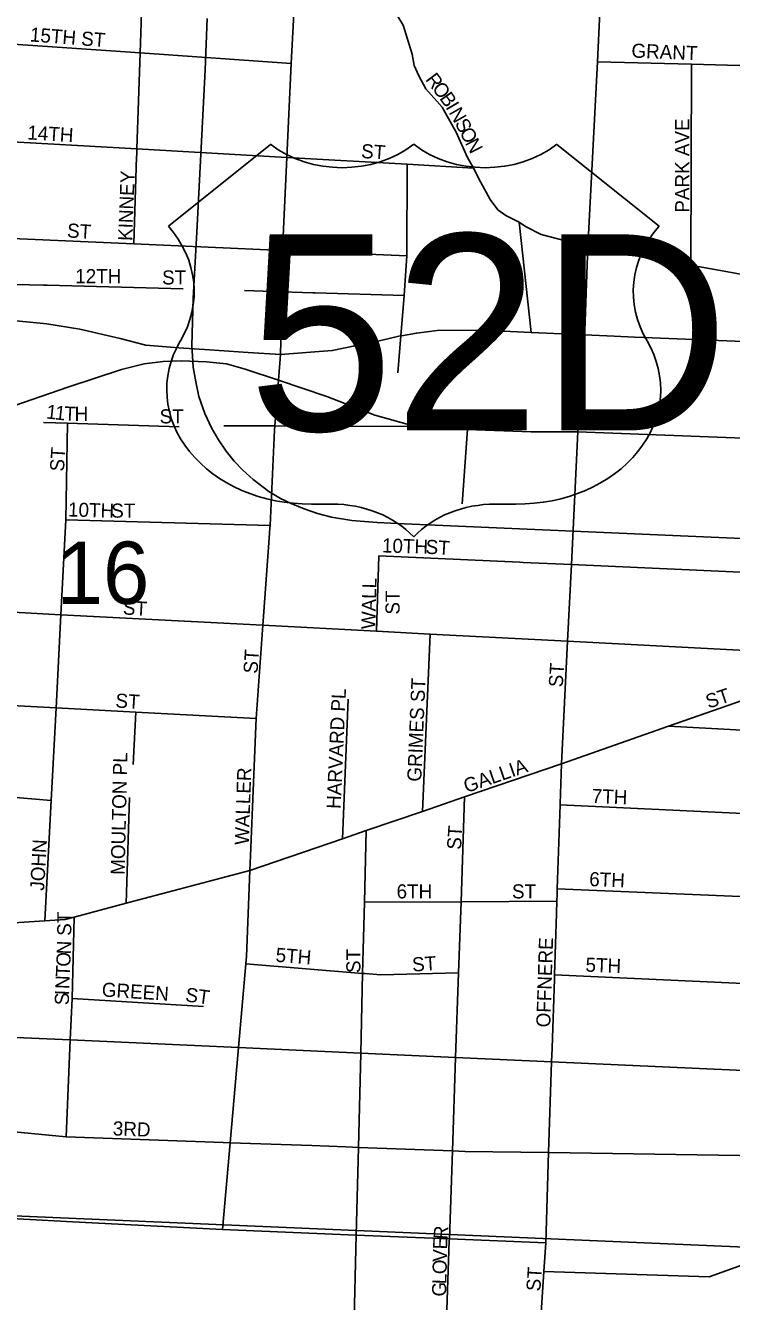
# Model space of a CAD drawing. Extents: x 1624196 to 2029251, y 146837 to 440034.
# Drawn here: x 1828101 to 1830604, y 266448 to 270974 of the extents above; entities that cross this region are included whole.
import ezdxf

# ---------------------------------------------------------------- set-up
doc = ezdxf.new("R2010")
doc.units = 0
for name, color, linetype in [('GM_X_City_Street', 7, 'Continuous'), ('GM_X_City_Street_Text', 7, 'Continuous'), ('GM_X_Rail_Line', 7, 'Continuous'), ('GM_X_Section', 7, 'Continuous'), ('GM_X_Section_Text', 7, 'Continuous'), ('GM_X_US_Location', 7, 'Continuous'), ('GM_X_US_Route', 7, 'Continuous'), ('GM_X_US_Shield', 7, 'Continuous')]:
    doc.layers.add(name, color=color, linetype=linetype)

msp = doc.modelspace()

# ---------------------------------------------------------------- linework, layer by layer
at = {"layer": 'GM_X_City_Street'}
for points in [[(1829011.6, 270162.8), (1829012.2, 270176.1), (1829027.2, 270506.1), (1829042.4, 270839.9), (1829063.6, 271239.3), (1829063.1, 271330.3), (1829084.4, 271626.9), (1829084.8, 271633.4), (1829093.7, 272066.5), (1829101.1, 272430.4)], [(1830095.8, 270209.6), (1830095.8, 270209.7), (1830128.3, 270845.6), (1830137.2, 271022.1), (1830138, 271038.1), (1830164.4, 271563.1), (1830164.6, 271566.9), (1830188.9, 271981.7), (1830189.7, 271994.3), (1830213.2, 272396.4)], [(1828494.8, 270515.9), (1828495.5, 270536.2), (1828506.7, 270876.8), (1828510.2, 270983.4), (1828519.1, 271254.9)], [(1829283.2, 271192.6), (1829291.6, 271185.1), (1829295.4, 271181.3), (1829345.4, 271132.3), (1829440.3, 270974.8), (1829471.4, 270872), (1829479.1, 270831.7), (1829494.8, 270795.4), (1829520.5, 270749), (1829578.1, 270684.1), (1829617.9, 270612.5)], [(1827594.7, 270908.3), (1828003, 270911.5), (1828506.7, 270876.8), (1829042.4, 270839.9)], [(1830128.3, 270845.6), (1830461.8, 270836.9), (1830761.2, 270829.2), (1831047.2, 270816)], [(1830459.4, 270124.2), (1830461.8, 270836.9)], [(1829617.9, 270612.5), (1829624.9, 270600), (1829627.5, 270595.3), (1829666.8, 270508.5), (1829689.5, 270468.5), (1829714.2, 270419.7), (1829747.8, 270357.1), (1829775.6, 270320.7), (1829803.5, 270300.3), (1829850.7, 270276), (1829873.5, 270261.5), (1829929.4, 270232.8), (1830047.7, 270201.6), (1830095.1, 270191.4), (1830135.9, 270182.7), (1830459.4, 270124.2), (1830741.1, 270073.3), (1831090.7, 270010.1), (1831343.5, 269964.4), (1831633.7, 269927.6), (1831761.9, 269911.3), (1832049.3, 269835.6)], [(1827426.8, 270563.5), (1827554.4, 270573.8), (1827989.7, 270564.9), (1828495.5, 270536.2), (1829027.2, 270506.1), (1829454, 270481.8), (1829689.5, 270468.5)], [(1828484.4, 270199.2), (1828494.6, 270509.5), (1828494.8, 270515.9)], [(1829420.3, 269741.4), (1829431.2, 269873.1), (1829443.1, 270016.4), (1829452.7, 270156.9), (1829454, 270481.8)], [(1827263.7, 270236.3), (1827539.4, 270240.5), (1827729.2, 270232.2), (1827971.9, 270221.6), (1828484.4, 270199.2), (1829012.2, 270176.1), (1829452.7, 270156.9)], [(1829893.8, 269884.5), (1829850.7, 270276)], [(1830083.8, 269891.4), (1830095.1, 270191.4), (1830095.8, 270209.6)], [(1829006.9, 269902.2), (1829009.2, 270029.7), (1829011.5, 270162.2), (1829011.6, 270162.8)], [(1827963.4, 270058.1), (1828164.5, 270052.8), (1828177.6, 270052.5)], [(1828177.6, 270052.5), (1828659.6, 270039.8)], [(1828876.6, 270033.7), (1829009.2, 270029.7), (1829119.3, 270026.3), (1829127.5, 270026)], [(1829127.5, 270026), (1829443.1, 270016.4)], [(1828983.8, 269538.1), (1828984.5, 269553.6), (1828997.7, 269715.4), (1829005.3, 269807.4), (1829006.9, 269902.2)], [(1830000.9, 268354.8), (1830022.6, 268789.9), (1830036.1, 269061.9), (1830059.6, 269532.7), (1830083.2, 269876.2), (1830083.8, 269891.4)], [(1828164.7, 269566.3), (1828249.2, 269563.4), (1828644.8, 269549.8)], [(1828169, 267798.3), (1828191.4, 268224.5), (1828208.7, 268553.5), (1828226.1, 268884), (1828243.8, 269220), (1828249.2, 269563.4)], [(1828803.6, 269554.3), (1828984.5, 269553.6)], [(1828984.5, 269553.6), (1829481.9, 269551.8)], [(1828965.9, 269173.6), (1828967.3, 269192.6), (1828967.7, 269200.6), (1828983.8, 269538.1)], [(1829649, 269277.1), (1829667.7, 269541.3)], [(1830380.8, 268488.5), (1830380.8, 268488.5), (1830669.5, 268589.1), (1830804.6, 268641.8), (1830808.9, 268643.5), (1831097.7, 268753.8), (1831326, 268824.4), (1831567.4, 268880.8), (1831697.1, 268927.9), (1831820.5, 268959.7), (1831837.8, 268964.1), (1831999.9, 268970.9), (1832340.7, 268965.6), (1832348, 268965.5), (1832510.9, 268967.6), (1832535.2, 268969.2), (1832801.1, 269051.8), (1833207.5, 269150), (1833213.5, 269152.5), (1833384.7, 269223.5), (1833526.1, 269258.9), (1833735.2, 269333.7)], [(1828243.8, 269220), (1828967.7, 269200.6)], [(1828943.5, 268861.6), (1828965.8, 269171.9), (1828965.9, 269173.6)], [(1829345.4, 268825.4), (1829353.8, 269093.1)], [(1829353.8, 269093.1), (1829854, 269070.2), (1829865.5, 269069.7)], [(1829865.5, 269069.7), (1830036.1, 269061.9), (1830687.7, 269032.2)], [(1826819.7, 268922.2), (1826821.6, 268922.1), (1826868.1, 268922.2), (1827473.2, 268923.4), (1827887, 268901.8), (1828226.1, 268884), (1828942.4, 268846.5), (1829345.4, 268825.4), (1829535.7, 268815.4), (1830022.6, 268789.9), (1830676.4, 268755.7), (1830688.8, 268755), (1830750.9, 268730.4), (1830790.6, 268677.7), (1830804.6, 268641.8)], [(1828909.2, 268289.2), (1828909.2, 268289.3), (1828918.6, 268515.9), (1828942.4, 268846.5), (1828943.4, 268860.8), (1828943.5, 268861.6)], [(1829508.5, 268186.2), (1829535.7, 268815.4)], [(1825659.7, 268643.2), (1826276.9, 268626), (1826852.3, 268610), (1827457.1, 268593.2), (1827871.7, 268571.3), (1828208.7, 268553.5), (1828491.7, 268538.5), (1828918.6, 268515.9)], [(1829224.4, 268089), (1829244.4, 268583.8)], [(1828482.7, 268352.9), (1828491.7, 268538.5)], [(1827163.7, 267841.1), (1827420.3, 267836), (1827758.3, 267802.8), (1827950.9, 267783.9), (1827966.2, 267784.9), (1828169, 267798.3), (1828241.7, 267803.2), (1828273.2, 267811.5), (1828457.8, 267860.4), (1828896.3, 267976.7), (1829224.4, 268089), (1829308.4, 268117.8), (1829508.5, 268186.2), (1829657.8, 268237.4), (1830000.9, 268354.8), (1830380.8, 268488.5)], [(1830380.8, 268488.5), (1830663.9, 268473.6), (1831306.3, 268439.9), (1831541.4, 268433.4), (1831820.8, 268425.8), (1831883.3, 268424.1), (1832317, 268412.3), (1832654.3, 268403.1), (1833168.8, 268389.1), (1833184.9, 268388.6), (1833994.9, 268344)], [(1825561, 268332), (1825562, 268331.9), (1825644.2, 268330.1), (1826267.5, 268316), (1826836.9, 268303.1), (1827444.6, 268289.4), (1827774.9, 268260.7), (1827857.1, 268253.6), (1828191.4, 268224.5)], [(1829967.8, 267346.9), (1829975.8, 267591.2), (1829976.3, 267606.6), (1829983.5, 267823.7), (1829984.9, 267867.5), (1829985.7, 267891.8), (1829986.4, 267911.7), (1829996.1, 268208.9), (1829996.3, 268212.5), (1830000.9, 268354.8)], [(1828898.4, 268028.8), (1828898.4, 268028.8), (1828909.2, 268289.2)], [(1828457.8, 267860.4), (1828469.4, 268235.5)], [(1829603.3, 266662.9), (1829603.3, 266663), (1829603.5, 266669.3), (1829614.3, 266981.5), (1829625.8, 267313.6), (1829636.2, 267614), (1829644.9, 267865.8), (1829657.8, 268237.4)], [(1829996.1, 268208.9), (1830645.1, 268178.9), (1830649.5, 268178.7), (1831299.6, 268152.7), (1831303.9, 268152.6), (1831871.8, 268139.4), (1831886.6, 268139.1), (1832304, 268108.1), (1832320.3, 268106.9), (1832644.1, 268096.9), (1833154.3, 268081.3), (1833172.1, 268080.8), (1833988, 268033.7), (1833989.4, 268033.6)], [(1829273.3, 266682.7), (1829273.3, 266683.1), (1829281, 266994.4), (1829289.2, 267328.8), (1829296, 267611.6), (1829302.2, 267864.2), (1829308.4, 268117.8)], [(1828826.1, 267010.9), (1828826.1, 267010.9), (1828855.5, 267348.5), (1828881.4, 267645.9), (1828883.6, 267671.8), (1828896.3, 267976.7), (1828898.4, 268028.8)], [(1829986.4, 267911.7), (1830635.1, 267884.3), (1831243.7, 267858.6)], [(1829302.2, 267864.2), (1829644.9, 267865.8), (1829984.9, 267867.5)], [(1828244.8, 267031.9), (1828259.4, 267375.5), (1828265.6, 267522.1), (1828273.2, 267811.5)], [(1828881.4, 267645.9), (1829296, 267611.6), (1829305.3, 267610.8), (1829360.4, 267606.2), (1829636.2, 267614)], [(1829976.3, 267606.6), (1830620.1, 267576.9), (1831285.3, 267546.2), (1831846.6, 267520.3), (1832278, 267500.4)], [(1828265.6, 267522.1), (1828731.5, 267493.7)], [(1826870.9, 267428), (1827403, 267414.3), (1827956, 267389.3), (1828259.4, 267375.5), (1828855.5, 267348.5), (1829289.2, 267328.8), (1829625.8, 267313.6), (1829966.2, 267298.2), (1831278.1, 267238.7)], [(1829955.6, 266975.5), (1829955.6, 266975.5), (1829966.2, 267298.2), (1829967.8, 267346.5), (1829967.8, 267346.9)], [(1828800.9, 267011.9), (1828244.8, 267031.9), (1827961.2, 267059.2)], [(1828799.2, 266702.7), (1828826.1, 267010.9)], [(1829116.2, 267000.5), (1828826.1, 267010.9), (1828800.9, 267011.9)], [(1829957.2, 266975.5), (1829955.6, 266975.5), (1829659.5, 266979.8), (1829614.3, 266981.5), (1829281, 266994.4), (1829236.2, 266996.1), (1829116.2, 267000.5)], [(1829945.1, 266655.2), (1829955.6, 266975.5)], [(1831271.8, 266969.8), (1830706.5, 266964.8), (1829957.2, 266975.5)], [(1829938.4, 266554.3), (1830524.8, 266534.6), (1830633.6, 266573.7), (1830717.2, 266593.3), (1830905.5, 266637.5), (1831265.5, 266702.5), (1831666.4, 266775), (1832021.5, 266833.1), (1832073, 266841.5), (1832236.7, 266855.5)], [(1827382.9, 266778.6), (1828266.9, 266730.1), (1828799.2, 266702.7)], [(1828799.2, 266702.7), (1829273.3, 266683.1), (1829603.5, 266669.3), (1829945.1, 266655.2)], [(1829263.8, 266271.8), (1829264.9, 266337.5), (1829273.3, 266682.7)], [(1829581.5, 266033.1), (1829603.3, 266662.9)], [(1829916.2, 266216.2), (1829920.3, 266279.6), (1829938.4, 266554.3), (1829945.1, 266655.2)]]:
    msp.add_lwpolyline(points, dxfattribs=at)
at = {"layer": 'GM_X_Rail_Line'}
for points in [[(1828745.2, 270998.6), (1828737, 270816.6), (1828707.5, 270240.7), (1828694.6, 270006.9), (1828689.9, 269838.5), (1828695.2, 269762.5), (1828704.6, 269710.1), (1828715.2, 269658.3), (1828736.4, 269597.7), (1828760.5, 269547), (1828785.3, 269504.6), (1828811.8, 269464.6), (1828840.6, 269428.6), (1828871.3, 269396.8), (1828907.8, 269363.3), (1828963.1, 269320.9), (1829004.3, 269296.1), (1829042.6, 269277.9), (1829089.1, 269259), (1829136.2, 269243.1), (1829185.1, 269229.7)], [(1829185.1, 269229.7), (1829258.1, 269218.4), (1829347.7, 269211.3), (1829444.2, 269206.6), (1830695, 269151.3)]]:
    msp.add_lwpolyline(points, dxfattribs=at)
at = {"layer": 'GM_X_Section'}
msp.add_lwpolyline([(1825700.4, 271896.6), (1831225.6, 271518.8), (1830874.1, 266630.3), (1825603.3, 266857), (1825739.5, 269482.3)], close=True, dxfattribs=at)
at = {"layer": 'GM_X_US_Route'}
for points in [[(1829433.5, 269873.5), (1829431.2, 269873.1), (1829423.8, 269871.8), (1829360.7, 269856.9), (1829188.5, 269821), (1829005.3, 269807.4), (1828890.1, 269813.6), (1828752.6, 269823.5), (1828643.7, 269830.9), (1828527.2, 269839.6), (1828436.1, 269864), (1828293.1, 269897.2), (1828176.3, 269915.9), (1827957.1, 269936.6), (1827943.7, 269938.6)], [(1830083.2, 269876.2), (1829893.8, 269884.5), (1829722.3, 269892.9), (1829560.1, 269891.6), (1829487, 269883), (1829433.5, 269873.5)], [(1830188.2, 269871.9), (1830083.2, 269876.2)], [(1830293.1, 269867.7), (1830259.7, 269869), (1830188.2, 269871.9)], [(1831918.5, 269834.4), (1831909.4, 269834.3), (1831704.1, 269818.9), (1831627.1, 269813.8), (1831372, 269816), (1831113.9, 269829.4), (1830735.2, 269849.6), (1830293.1, 269867.7)], [(1827930.5, 269609.9), (1827931.6, 269610), (1827941.8, 269610.3), (1828062.6, 269625.8), (1828250.3, 269690.7), (1828441, 269753.2), (1828520.9, 269773.9), (1828588.4, 269782.2), (1828653.2, 269784.9), (1828742.8, 269780.8), (1828813.1, 269773.9), (1828879.7, 269754.6), (1828997.7, 269715.4), (1829169.3, 269658.3), (1829339.5, 269591.7), (1829453.4, 269559.8)], [(1829453.4, 269559.8), (1829481.9, 269551.8), (1829495.6, 269548), (1829667.7, 269541.3), (1829891.9, 269532.5), (1830032.2, 269532.7)], [(1830032.2, 269532.7), (1830059.6, 269532.7), (1830707.6, 269508), (1830716.7, 269507.6), (1831343.5, 269480.8), (1831802.6, 269459), (1832043.8, 269448.5), (1832828.2, 269414.6), (1833392.7, 269395.8), (1833400.5, 269395.5), (1833565.9, 269383.4)]]:
    msp.add_lwpolyline(points, dxfattribs=at)
at = {"layer": 'GM_X_US_Shield'}
for p, q in [((1828969.6, 270552.5), (1828607, 270262.5)), ((1830347.3, 270262.5), (1829984.7, 270552.5)), ((1829114.6, 269276.3), (1829187.1, 269276.3)), ((1829767.2, 269276.3), (1829839.7, 269276.3))]:
    msp.add_line(p, q, dxfattribs=at)
for centre, major_axis, start_param, end_param in [((1829223.3, 270759.7), (-362.5, 0), 0.795399, 2.346194), ((1829730.9, 270759.7), (-362.5, 0), 0.795399, 2.346194), ((1828191.2, 270029.6), (507.6, 0), 5.838949, 6.894067), ((1830763, 270029.6), (-507.6, 0), 5.672304, 6.727422), ((1829108.9, 269682.4), (507.6, 0), 2.702327, 4.723529), ((1829845.3, 269682.4), (-507.6, 0), 1.559657, 3.580859), ((1829187.1, 268986.3), (-362.5, 0), 3.785094, 4.712389), ((1829767.2, 268986.3), (-362.5, 0), 4.712389, 5.639684)]:
    msp.add_ellipse(centre, major_axis=major_axis, ratio=0.8, start_param=start_param, end_param=end_param, dxfattribs=at)

# ---------------------------------------------------------------- texts
at = {"layer": 'GM_X_City_Street_Text'}
for s, rotation, p in [('15TH ST', 355.6015, (1828114.8, 270917.8)), ('GRANT', 357.6152, (1830248.4, 270860.6)), ('R', 307.2147, (1829516.3, 270782.1)), ('O', 307.2021, (1829540.2, 270750.6)), ('B', 305.1114, (1829566.6, 270715.9)), ('I', 300.7913, (1829588.8, 270684.4)), ('N', 299.5768, (1829599.9, 270665.7)), ('S', 298.2332, (1829621.5, 270627.7)), ('PARK AVE', 90, (1830454.2, 270310)), ('14TH', 356.4258, (1828105.8, 270570.2)), ('O', 297.3911, (1829638.1, 270596.9)), ('ST', 356.4254, (1829289.4, 270504.2)), ('N', 297.3422, (1829658.3, 270557.8)), ('KINNEY', 87.8401, (1828478.7, 270209.2)), ('ST', 356.4186, (1828246.6, 270222.6)), ('AVE', 350.2166, (1830214.4, 270178.5)), ('12TH', 0, (1828276.8, 270059.8)), ('ST', 0, (1828584.8, 270055.4)), ('1', 353.7891, (1828172.3, 269580.2)), ('1', 353.8513, (1828203, 269576.8)), ('T', 357.2322, (1828236.8, 269573.3)), ('H', 359.8989, (1828274.5, 269571.5)), ('ST', 0, (1828576, 269562.6)), ('ST', 86.4254, (1828236.7, 269391)), ('10TH', 358.2077, (1828250.7, 269232.6)), ('ST', 0, (1828404.4, 269228.2)), ('10TH', 358.2109, (1829363.9, 269105)), ('ST', 356.4254, (1829518.2, 269100.6)), ('WALL', 88.5687, (1829341, 268831.9)), ('ST', 90, (1829427.1, 268884.4)), ('ST', 356.4262, (1828444.6, 268885)), ('ST', 86.4118, (1828923.1, 268673.8)), ('ST', 86.4254, (1830005.5, 268625.4)), ('GRIMES ST', 87.6123, (1829503.8, 268290.8)), ('ST', 356.4254, (1828418.2, 268555)), ('HARVARD PL', 87.3964, (1829217.8, 268194.1)), ('ST', 18.4393, (1830522.3, 268550.2)), ('MOULTON PL', 88.7134, (1828452.2, 267960.6)), ('WALLER', 88.0224, (1828892.2, 268066.4)), ('GALLIA', 19.1339, (1829664.2, 268250.9)), ('7TH', 357.7108, (1830107.6, 268216.2)), ('ST', 86.4254, (1829644.7, 268049)), ('JOHN', 86.7313, (1828166.3, 267903.8)), ('6TH', 357.7104, (1830098.8, 267921.4)), ('6TH', 0, (1829416.4, 267877.4)), ('ST', 0, (1829825.6, 267877.4)), ('ST', 90, (1828263, 267744.8)), ('N', 87.5665, (1828260.9, 267678.1)), ('5TH', 355.4289, (1828986, 267653)), ('OFFNERE', 88.1763, (1829961.4, 267419.3)), ('O', 87.5513, (1828259.1, 267634.2)), ('ST', 90, (1829288.2, 267612.8)), ('ST', 3.5746, (1829473.1, 267617.8)), ('5TH', 357.7108, (1830085.6, 267617.8)), ('T', 87.5674, (1828257.6, 267599)), ('N', 87.6168, (1828255.7, 267555.1)), ('GREEN', 356.2684, (1828369.9, 267529.8)), ('S', 88.9072, (1828254.2, 267498.2)), ('I', 87.8134, (1828254.9, 267533.1)), ('ST', 352.4092, (1828665.3, 267512.2)), ('3RD', 357.7987, (1828409.2, 267037)), ('R', 85.4541, (1829596.5, 266666.2)), ('E', 88.1691, (1829595.4, 266631.7)), ('V', 88.7767, (1829594.5, 266587.8)), ('O', 88.7654, (1829593.6, 266543.8)), ('ST', 86.4258, (1829926.3, 266482.6)), ('L', 88.743, (1829592.8, 266508.6)), ('G', 88.7541, (1829591.8, 266464.6))]:
    msp.add_text(s, height=50, rotation=rotation, dxfattribs=at).set_placement(p)
at = {"layer": 'GM_X_Section_Text'}
msp.add_text('16', height=221, rotation=0, dxfattribs=at).set_placement((1828210.8, 268922.2))
at = {"layer": 'GM_X_US_Location'}
for s in ['/', '0']:
    msp.add_text(s, height=1, dxfattribs=at).set_placement((1829477.7, 269884.9))
msp.add_text('52D', height=1, rotation=0, dxfattribs=at).set_placement((1829139.2, 269677.9))
at = {"layer": 'GM_X_US_Shield'}
msp.add_text('52D', height=696.1, dxfattribs=at).set_placement((1828888.8, 269537.4))

doc.saveas('drawing.dxf')
